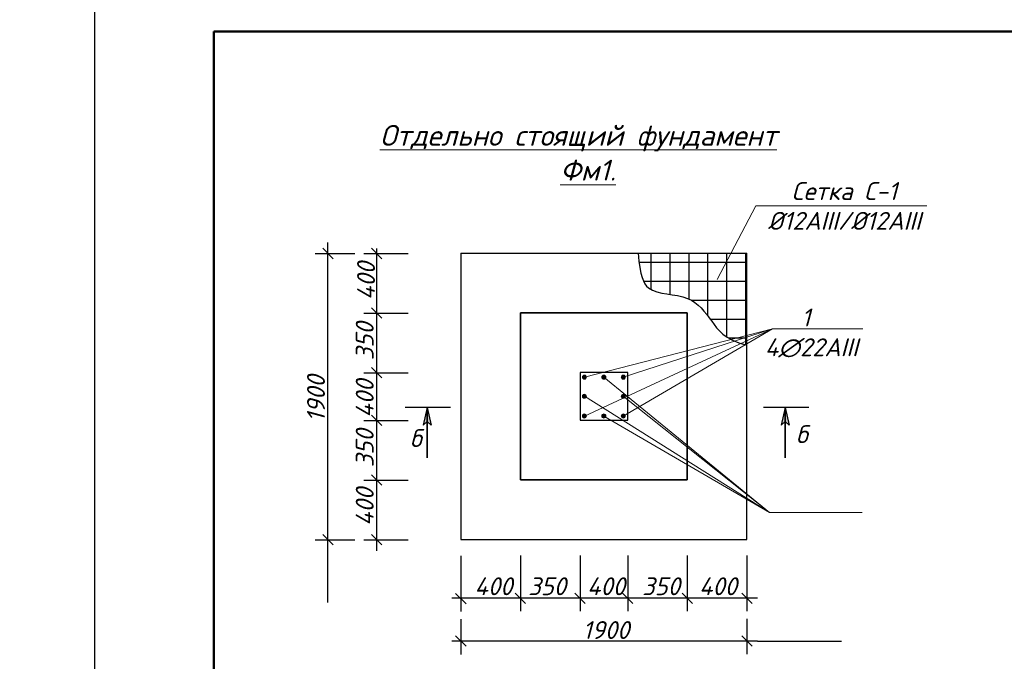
# Model space of a CAD drawing. Header units: millimetres. Extents: x 2063114 to 14983986, y -126020516 to 213791.
# Tile 617 of 656: x 2315838 to 2332360, y -36969 to -26210. Entities that reach past the tile are written whole.
import ezdxf

# ---------------------------------------------------------------- set-up
doc = ezdxf.new("R2010")
doc.units = ezdxf.units.MM
doc.layers.add('tugri', color=7, linetype='Continuous', lineweight=25)
doc.layers.add('план', color=7, linetype='Continuous', lineweight=20)
doc.layers.add('все', color=7, linetype='Continuous')
doc.layers.add('Размеры', color=28, linetype='Continuous')
doc.styles.add('V@ler@Live', font='isocpeui.ttf')

# ---------------------------------------------------------------- blocks, each defined once
blk = doc.blocks.new('_Oblique')
at = {"color": 0, "linetype": 'ByBlock', "lineweight": -2}
blk.add_line((-0.5, -0.5), (0.5, 0.5), dxfattribs=at)

msp = doc.modelspace()

# ---------------------------------------------------------------- hatches: boundary and pattern name
h = msp.add_hatch()
h.set_pattern_fill('ANSI37', color=256, scale=100, angle=45)
h.set_pattern_definition([(90, (311579.6, -387146.8), (-317.5, 3e-14), []), (180, (311579.6, -387146.8), (-3e-14, -317.5), [])])
edge = h.paths.add_edge_path()
edge.add_spline(control_points=[(2326215.52665, -30124.08822), (2326269.68897, -30488.44739), (2326349.22879, -30853.28849), (2327125.72627, -30767.35046), (2327476.24001, -31301.60814), (2327719.23903, -31587.4273), (2328040.74432, -31668.94983)], knot_values=[49.9576300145, 49.9576300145, 49.9576300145, 49.9576300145, 267.3318398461, 607.1908125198, 885.9354950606, 1171.7444456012, 1171.7444456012, 1171.7444456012, 1171.7444456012], degree=3, periodic=0)
edge.add_line((2328040.74432, -31668.94983), (2328023.86508, -30124.08822))
edge.add_line((2328023.86508, -30124.08822), (2326215.52665, -30124.08822))
at = {"lineweight": 13}
for color, points in [(5, [(2325348.87653, -32203.69828, 1), (2325280.74432, -32203.69828, 1)]), (1, [(2325674.81042, -32203.69828, 1), (2325606.67821, -32203.69828, 1)]), (5, [(2325932.6121, -32203.69828, -1), (2326000.74432, -32203.69828, -1)]), (1, [(2325348.87653, -32524.08822, 1), (2325280.74432, -32524.08822, 1)]), (1, [(2325932.6121, -32524.08822, -1), (2326000.74432, -32524.08822, -1)]), (5, [(2325348.87653, -32855.56607, -1), (2325280.74432, -32855.56607, -1)]), (1, [(2325674.81042, -32855.56607, -1), (2325606.67821, -32855.56607, -1)]), (5, [(2325932.6121, -32855.56607, 1), (2326000.74432, -32855.56607, 1)])]:
    msp.add_hatch(color=color, dxfattribs=at).paths.add_polyline_path(points)
h = msp.add_hatch(color=5)
h.dxf.hatch_style = 1
h.paths.add_polyline_path([(2322674.66412, -32711.59114), (2322674.66412, -32948.27648), (2322741.49924, -33011.531)])
h.paths.add_polyline_path([(2322674.66412, -32711.59114), (2322607.829, -33011.531), (2322674.66412, -32948.27648)])
h = msp.add_hatch(color=5)
h.dxf.hatch_style = 1
h.paths.add_polyline_path([(2328684.00172, -32711.59114), (2328684.00172, -32948.27648), (2328750.83684, -33011.531)])
h.paths.add_polyline_path([(2328684.00172, -32711.59114), (2328617.1666, -33011.531), (2328684.00172, -32948.27648)])

# ---------------------------------------------------------------- linework, layer by layer
at = {"color": 7, "lineweight": 30}
for p, q in [((2323240.89811, -30124.08822), (2323240.89811, -34924.08822)), ((2323240.89811, -30124.08822), (2328040.74432, -30124.08822)), ((2328040.74432, -34924.08822), (2328040.74432, -30124.08822)), ((2323240.89811, -34924.08822), (2328040.74432, -34924.08822))]:
    msp.add_line(p, q, dxfattribs=at)
at = {"linetype": 'ByBlock', "lineweight": 35, "ltscale": 100}
for p, q in [((2324240.89811, -31124.08822), (2324240.89811, -33924.08822)), ((2324240.89811, -31124.08822), (2327040.74432, -31124.08822)), ((2327040.74432, -31124.08822), (2327040.74432, -33924.08822)), ((2324240.89811, -33924.08822), (2327040.74432, -33924.08822))]:
    msp.add_line(p, q, dxfattribs=at)
at = {"color": 7, "linetype": 'ByBlock', "lineweight": 13}
for p, q in [((2325314.81042, -32203.69828), (2328471.1605, -31395.11513)), ((2325314.81042, -32855.56607), (2328471.1605, -31395.11513)), ((2325966.67821, -32203.69828), (2328471.1605, -31395.11513)), ((2325966.67821, -32855.56607), (2328471.1605, -31395.11513)), ((2328471.1605, -31395.11513), (2329986.86531, -31395.11513)), ((2325640.74432, -32203.69828), (2328421.15204, -34475.11513)), ((2325314.81042, -32524.08822), (2328421.15204, -34475.11513)), ((2325966.67821, -32524.08822), (2328421.15204, -34475.11513)), ((2325640.74432, -32855.56607), (2328421.15204, -34475.11513)), ((2328421.15204, -34475.11513), (2329974.15268, -34475.11513))]:
    msp.add_line(p, q, dxfattribs=at)
at = {"color": 5}
for p, q in [((2322674.66412, -32711.59114), (2322607.829, -33011.531)), ((2322674.66412, -32711.59114), (2322741.49924, -33011.531)), ((2328684.00172, -32711.59114), (2328617.1666, -33011.531)), ((2328684.00172, -32711.59114), (2328750.83684, -33011.531)), ((2322607.829, -33011.531), (2322674.66412, -32948.27648)), ((2322741.49924, -33011.531), (2322674.66412, -32948.27648)), ((2328617.1666, -33011.531), (2328684.00172, -32948.27648)), ((2328750.83684, -33011.531), (2328684.00172, -32948.27648))]:
    msp.add_line(p, q, dxfattribs=at)
at = {"color": 5, "lineweight": 35}
for p, q in [((2322674.66412, -32711.59114), (2322674.66412, -33555.06591)), ((2328684.00172, -32711.59114), (2328684.00172, -33555.06591))]:
    msp.add_line(p, q, dxfattribs=at)
msp.add_line((2328218.75676, -36630.50402), (2329630.71054, -36630.50402))
at = {"color": 0}
msp.add_lwpolyline([(2317098.69564, -25908.61999), (2376498.69564, -25908.61999), (2376498.69564, -67908.61999), (2317098.69564, -67908.61999)], close=True, dxfattribs=at)
at = {"ltscale": 100}
msp.add_lwpolyline([(2317098.69574, -25908.61999), (2376498.69574, -25908.61999), (2376498.69574, -67908.61999), (2317098.69574, -67908.61999)], close=True, dxfattribs=at)
at = {"color": 7, "lineweight": 30}
msp.add_lwpolyline([(2325240.74432, -32924.08822), (2326040.74432, -32924.08822), (2326040.74432, -32124.08822), (2325240.74432, -32124.08822)], close=True, dxfattribs=at)
at = {"color": 5, "lineweight": 30}
for points in [[(2323068.97093, -32711.59114), (2322309.06898, -32711.59114)], [(2329078.30853, -32711.59114), (2328318.40658, -32711.59114)]]:
    msp.add_lwpolyline(points, dxfattribs=at)
at = {"color": 5, "lineweight": 13}
for centre in [(2325314.81042, -32203.69828), (2325966.67821, -32203.69828), (2325314.81042, -32855.56607), (2325966.67821, -32855.56607)]:
    msp.add_circle(centre, 34.06611, dxfattribs=at)
at = {"color": 1, "lineweight": 13}
for centre in [(2325640.74432, -32203.69828), (2325314.81042, -32524.08822), (2325966.67821, -32524.08822), (2325640.74432, -32855.56607)]:
    msp.add_circle(centre, 34.06611, dxfattribs=at)
msp.add_open_spline([(2326215.52665, -30124.08822), (2326251.33118, -30507.63423), (2326380.14987, -30851.22328), (2327070.37454, -30767.35046), (2327456.61101, -31256.06045), (2327647.42462, -31560.97224), (2328040.74432, -31668.94983)], degree=3, knots=[70.0473067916, 70.0473067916, 70.0473067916, 70.0473067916, 267.3318398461, 607.1908125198, 885.9354950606, 1148.2791365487, 1148.2791365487, 1148.2791365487, 1148.2791365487])
at = {"layer": 'tugri', "color": 5, "lineweight": 13}
msp.add_line((2331060.93084, -29331.36104), (2328193.30986, -29331.36104), dxfattribs=at)
at = {"layer": 'все', "color": 5, "linetype": 'ByBlock', "lineweight": 13}
msp.add_line((2328193.30986, -29331.36104), (2327542.84895, -30565.92722), dxfattribs=at)
at = {"layer": 'план', "color": 0, "lineweight": 50}
msp.add_lwpolyline([(2319098.69564, -26408.61999), (2375998.69564, -26408.61999), (2375998.69564, -67408.61999), (2319098.69564, -67408.61999)], close=True, dxfattribs=at)
at = {"layer": 'Размеры', "color": 5}
for p, q in [((2321011.09055, -35983.40159), (2321011.09055, -29947.5462)), ((2321828.62663, -35115.75899), (2321828.62663, -30046.18871)), ((2320793.70378, -30129.63217), (2321463.17531, -30129.63217)), ((2321611.23986, -30129.63217), (2322356.07623, -30129.63217)), ((2321611.23986, -31129.63217), (2322356.07623, -31129.63217)), ((2321611.23986, -32129.63217), (2322356.07623, -32129.63217)), ((2321611.23986, -32929.63217), (2322356.07623, -32929.63217)), ((2321611.23986, -33929.63217), (2322356.07623, -33929.63217)), ((2320793.70378, -34929.63217), (2321463.17531, -34929.63217)), ((2321611.23986, -34929.63217), (2322356.07623, -34929.63217)), ((2323240.89811, -35201.17645), (2323240.89811, -36134.80843)), ((2324240.89811, -35195.6325), (2324240.89811, -36129.26448)), ((2325240.74432, -35195.6325), (2325240.74432, -36129.26448)), ((2326040.74432, -35195.6325), (2326040.74432, -36129.26448)), ((2327040.74432, -35195.6325), (2327040.74432, -36129.26448)), ((2328040.74432, -35195.6325), (2328040.74432, -36129.26448)), ((2328218.75676, -35911.87771), (2323087.39653, -35911.87771)), ((2323240.89811, -36259.91313), (2323240.89811, -36853.43474)), ((2328040.74432, -36254.36917), (2328040.74432, -36847.89079)), ((2328218.75676, -36630.50402), (2323087.39653, -36630.50402))]:
    msp.add_line(p, q, dxfattribs=at)

# ---------------------------------------------------------------- block references
at = {"layer": 'Размеры', "color": 5, "yscale": 174.9158653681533, "zscale": 174.9158653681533}
for p, xscale, rotation in [((2321011.09055, -30129.63217), -174.9158653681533, 180), ((2321828.62663, -30129.63217), -174.9158653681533, 180), ((2321828.62663, -31129.63217), -174.9158653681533, 180), ((2321828.62663, -32129.63217), -174.9158653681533, 180), ((2321828.62663, -32929.63217), -174.9158653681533, 180), ((2321828.62663, -33929.63217), -174.9158653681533, 180), ((2321011.09055, -34929.63217), -174.9158653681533, 180), ((2321828.62663, -34929.63217), -174.9158653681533, 180), ((2323240.89811, -35917.42166), 174.9158653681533, 270), ((2324240.89811, -35911.87771), 174.9158653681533, 270), ((2325240.74432, -35911.87771), 174.9158653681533, 270), ((2326040.74432, -35911.87771), 174.9158653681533, 270), ((2327040.74432, -35911.87771), 174.9158653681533, 270), ((2328040.74432, -35911.87771), 174.9158653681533, 270), ((2323240.89811, -36630.50402), 174.9158653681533, 270), ((2328040.74432, -36630.50402), 174.9158653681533, 270)]:
    msp.add_blockref('_Oblique', p, dxfattribs=dict(at, xscale=xscale, rotation=rotation))

# ---------------------------------------------------------------- texts
at = {"lineweight": 15, "ltscale": 2, "insert": (2320739.25277, -27974.19524), "char_height": 350, "width": 9174.4030561, "attachment_point": 1, "style": 'V@ler@Live'}
msp.add_mtext('\\pi1145.05385;{\\fISOCPEUR|b1|i1|c204|p34;\\LОтдельно стоящий фундамент\\P\\pi4169.11682;Фм1.}', dxfattribs=at)
at = {"color": 7, "lineweight": 15, "ltscale": 2, "char_height": 300, "attachment_point": 1, "style": 'V@ler@Live'}
for insert in [(2328342.14066, -31053.01356), (2340511.36561, -31053.01356), (2352569.89167, -31053.01356)]:
    msp.add_mtext('\\pi-150.309;{\\C256;    1\\P\\pi0;\\fISOCPEUR|b0|i1|c238|p34;4\\fISOCPEUR|b0|i1|c204|p34;∅22\\fISOCPEUR|b0|i1|c238|p34;AIII\\fISOCPEUR|b0|i1|c204|p34; }', dxfattribs=dict(at, insert=insert))
at = {"color": 5, "char_height": 300, "attachment_point": 5, "style": 'V@ler@Live'}
for insert in [(2322484.15161, -33225.71323), (2328962.18434, -33160.93037)]:
    msp.add_mtext('б', dxfattribs=dict(at, insert=insert))
at = {"layer": 'tugri', "color": 7, "insert": (2329676.61602, -29583.34611), "char_height": 300, "attachment_point": 5, "style": 'V@ler@Live'}
msp.add_mtext('{\\C256;Сетка С-1 \\P%%C12АIII/%%C12АIII\\P }', dxfattribs=at)
at = {"layer": 'Размеры', "color": 5, "char_height": 300, "attachment_point": 5, "rotation": 90, "style": 'V@ler@Live'}
for s, insert in [('400', (2321649.96321, -30593.22564)), ('350', (2321627.5272, -31602.82707)), ('1900', (2320809.99113, -32565.64672)), ('400', (2321627.5272, -32565.64672)), ('350', (2321627.5272, -33397.74095)), ('400', (2321627.5272, -34380.22458))]:
    msp.add_mtext(s, dxfattribs=dict(at, insert=insert))
at = {"layer": 'Размеры', "color": 5, "char_height": 300, "attachment_point": 5, "style": 'V@ler@Live'}
for s, insert in [('400', (2323787.95829, -35710.77829)), ('350', (2324688.06107, -35710.77829)), ('400', (2325676.75886, -35710.77829)), ('350', (2326599.42477, -35710.77829)), ('400', (2327555.80472, -35710.77829)), ('1900', (2325676.75886, -36444.91885))]:
    msp.add_mtext(s, dxfattribs=dict(at, insert=insert))

doc.saveas('drawing.dxf')
